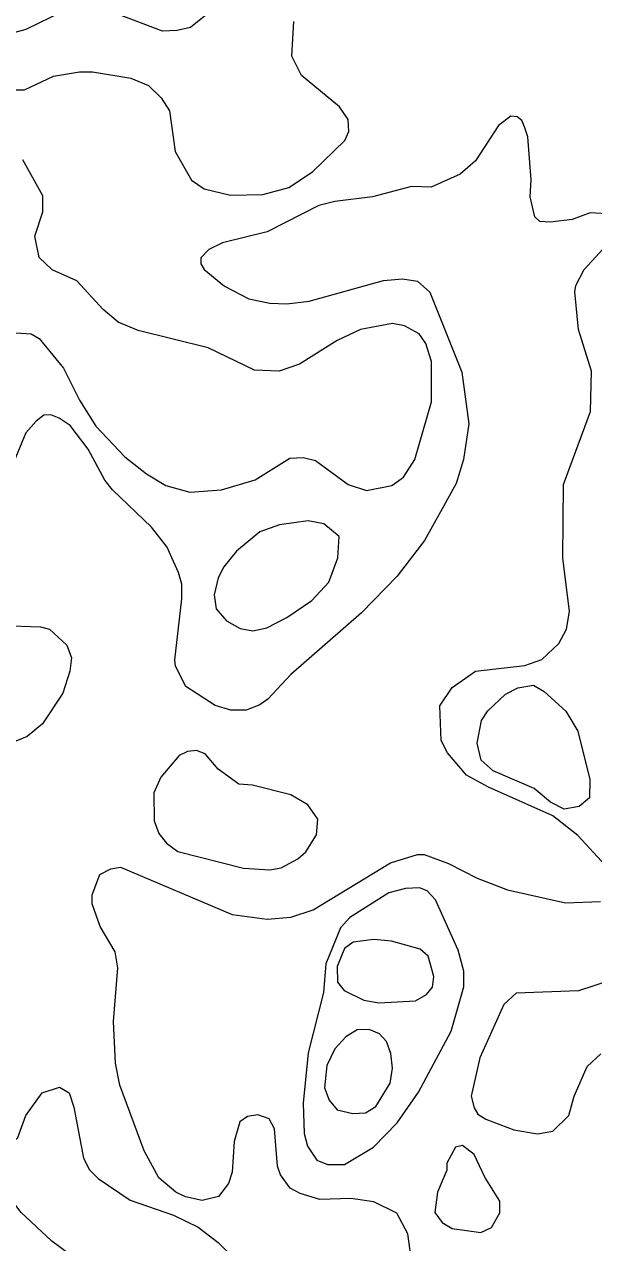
# Model space of a CAD drawing. Extents: x 673.6 to 698.9, y 7012 to 7040.1.
# Drawn here: x 686.257 to 687.084, y 7027.871 to 7029.641 of the extents above; entities that cross this region are included whole.
import ezdxf

# ---------------------------------------------------------------- set-up
doc = ezdxf.new("R2010")
doc.units = 0
doc.header["$LTSCALE"] = 0.032
doc.layers.add('2', color=7, linetype='Continuous', lineweight=13)

msp = doc.modelspace()

# ---------------------------------------------------------------- linework, layer by layer
at = {"layer": '2'}
for points in [[(686.3134, 7029.6601), (686.2598, 7029.6342), (686.2385, 7029.6283), (686.1939, 7029.6249), (686.1382, 7029.6108), (686.1135, 7029.6094), (686.0847, 7029.6144), (686.0608, 7029.6233), (686.0309, 7029.6441)], [(686.2441, 7029.5462), (686.2575, 7029.5461), (686.2996, 7029.5661), (686.3377, 7029.5723), (686.3565, 7029.5723), (686.412, 7029.5634), (686.4378, 7029.5525), (686.4563, 7029.5347), (686.4682, 7029.5157), (686.4763, 7029.4565), (686.5, 7029.415), (686.5183, 7029.4024), (686.5567, 7029.3933), (686.6037, 7029.3941), (686.6413, 7029.4043), (686.6759, 7029.4274), (686.7228, 7029.4727), (686.7287, 7029.4856), (686.7278, 7029.5033), (686.7151, 7029.5216), (686.66, 7029.5672), (686.6459, 7029.5951), (686.6486, 7029.6458)], [(686.5256, 7029.6589), (686.4985, 7029.6369), (686.4794, 7029.6323), (686.4581, 7029.6316), (686.3918, 7029.6568)], [(687.1027, 7029.3662), (687.0789, 7029.3677), (687.053, 7029.3578), (687.0216, 7029.3538), (687.0058, 7029.3551), (686.9988, 7029.3617), (686.9918, 7029.3907), (686.9933, 7029.4154), (686.9886, 7029.478), (686.9839, 7029.4927), (686.9797, 7029.502), (686.973, 7029.5073), (686.9641, 7029.5081), (686.946, 7029.4945), (686.9126, 7029.4432), (686.8901, 7029.4239), (686.848, 7029.4051), (686.8198, 7029.4058), (686.7628, 7029.3909), (686.7082, 7029.3841), (686.6849, 7029.3783), (686.6099, 7029.34), (686.5452, 7029.3241), (686.5255, 7029.3141), (686.5137, 7029.3022), (686.5135, 7029.2933), (686.5187, 7029.2853), (686.5479, 7029.261), (686.5833, 7029.2428), (686.6138, 7029.2363), (686.6388, 7029.2355), (686.6708, 7029.2393), (686.7792, 7029.2692), (686.8067, 7029.2717), (686.8281, 7029.2683), (686.8463, 7029.2524), (686.8928, 7029.136), (686.9029, 7029.0609), (686.8952, 7029.0091), (686.8845, 7028.9743), (686.8616, 7028.933), (686.8386, 7028.8916), (686.7989, 7028.8396), (686.7471, 7028.7862), (686.6445, 7028.6967), (686.6109, 7028.6608), (686.5994, 7028.6527), (686.5795, 7028.645), (686.5572, 7028.6451), (686.5346, 7028.6517), (686.4918, 7028.6795), (686.4768, 7028.7088), (686.4757, 7028.7183), (686.4863, 7028.8066), (686.4863, 7028.8278), (686.4813, 7028.8451), (686.4716, 7028.8661), (686.465, 7028.8817), (686.4419, 7028.9108), (686.3852, 7028.965), (686.3744, 7028.9793), (686.3503, 7029.0241), (686.3238, 7029.0585), (686.3078, 7029.069), (686.296, 7029.0741), (686.2858, 7029.0734), (686.2745, 7029.0651), (686.2594, 7029.0478), (686.2327, 7028.9835)], [(686.2451, 7029.1934), (686.2674, 7029.1918), (686.2788, 7029.1848), (686.3142, 7029.1421), (686.3376, 7029.0956), (686.3614, 7029.0577), (686.4032, 7029.013), (686.4347, 7028.9883), (686.4628, 7028.9712), (686.4978, 7028.9619), (686.5438, 7028.9651), (686.5927, 7028.9797), (686.643, 7029.0109), (686.6622, 7029.012), (686.6801, 7029.0077), (686.7276, 7028.9727), (686.7542, 7028.9643), (686.7909, 7028.9712), (686.8081, 7028.9837), (686.8243, 7029.0093), (686.8488, 7029.0928), (686.8487, 7029.1516), (686.8405, 7029.1776), (686.8306, 7029.1917), (686.8097, 7029.2033), (686.792, 7029.2067), (686.7457, 7029.1983), (686.7115, 7029.182), (686.6572, 7029.1476), (686.6273, 7029.1376), (686.5918, 7029.1392), (686.5244, 7029.1712), (686.4225, 7029.1968), (686.3937, 7029.2087), (686.372, 7029.2272), (686.3338, 7029.2689), (686.2977, 7029.2846), (686.2788, 7029.3025), (686.2727, 7029.3336), (686.2841, 7029.369), (686.2841, 7029.3921), (686.2552, 7029.4445)], [(687.0567, 7029.2526), (687.0584, 7029.262), (687.0705, 7029.2853), (687.1092, 7029.3276)], [(687.0394, 7028.8661), (687.0403, 7028.9729), (687.0795, 7029.079), (687.0812, 7029.1377), (687.0622, 7029.1983), (687.0567, 7029.2526)], [(687.1014, 7028.4192), (687.061, 7028.4627), (687.025, 7028.4916), (686.9313, 7028.5332), (686.8993, 7028.5507), (686.8717, 7028.583), (686.8625, 7028.601), (686.8607, 7028.6512), (686.8789, 7028.678), (686.9127, 7028.7014), (686.9842, 7028.7098), (687.0089, 7028.7186), (687.0338, 7028.7418), (687.0445, 7028.7628), (687.0493, 7028.7883), (687.0394, 7028.8661)], [(686.2251, 7028.7678), (686.2809, 7028.7662), (686.2939, 7028.7628), (686.3193, 7028.7393), (686.3259, 7028.721), (686.3236, 7028.7014), (686.3134, 7028.6695)], [(686.3134, 7028.6695), (686.2836, 7028.6251), (686.2614, 7028.6067), (686.2288, 7028.5932), (686.1105, 7028.5655), (686.0562, 7028.56)], [(686.8191, 7027.8487), (686.8141, 7027.8838), (686.7984, 7027.9139), (686.765, 7027.9306), (686.7316, 7027.9354), (686.6866, 7027.9338), (686.658, 7027.9426), (686.6434, 7027.9504), (686.6295, 7027.9697), (686.625, 7027.9821), (686.6208, 7028.0364), (686.6128, 7028.0512), (686.5964, 7028.057), (686.5813, 7028.0544), (686.5701, 7028.0468), (686.562, 7028.018), (686.5591, 7027.9737), (686.5541, 7027.9569), (686.5394, 7027.9383), (686.5155, 7027.9322), (686.4912, 7027.9379), (686.4776, 7027.9445), (686.4529, 7027.9656), (686.4312, 7028.0044), (686.3963, 7028.1002), (686.3899, 7028.1322), (686.3868, 7028.1926), (686.3934, 7028.2704), (686.3894, 7028.294), (686.3676, 7028.3304), (686.3558, 7028.3637), (686.3558, 7028.3765), (686.3669, 7028.4061), (686.3828, 7028.4145), (686.3972, 7028.4169), (686.5593, 7028.3481), (686.6099, 7028.3414), (686.6443, 7028.3439), (686.6769, 7028.3546), (686.789, 7028.4229), (686.8282, 7028.435), (686.8381, 7028.435), (686.8735, 7028.4222), (686.915, 7028.4007), (686.9588, 7028.3839), (687.0432, 7028.3648), (687.0942, 7028.3669)], [(687.108, 7028.2519), (687.062, 7028.2371), (686.9716, 7028.2338), (686.9539, 7028.217), (686.9188, 7028.1399), (686.9063, 7028.0841), (686.9104, 7028.0669), (686.9161, 7028.0578), (686.9274, 7028.0504), (686.9683, 7028.0352), (687.0027, 7028.0292), (687.025, 7028.0332), (687.0481, 7028.0561), (687.0559, 7028.0838), (687.0748, 7028.1269), (687.0945, 7028.1457)], [(686.2597, 7028.0558), (686.2831, 7028.0888), (686.3085, 7028.0972), (686.3226, 7028.0891), (686.3294, 7028.0682), (686.3434, 7027.9938)], [(686.3365, 7027.8445), (686.2972, 7027.8732), (686.2527, 7027.9151), (686.2391, 7027.9328), (686.2345, 7027.9754), (686.243, 7028.0025), (686.2447, 7028.0213), (686.248, 7028.0238), (686.2597, 7028.0558)], [(686.3434, 7027.9938), (686.3521, 7027.977), (686.3647, 7027.9643), (686.411, 7027.9328), (686.4742, 7027.911), (686.51, 7027.8939), (686.5387, 7027.8716), (686.5858, 7027.8253)]]:
    msp.add_lwpolyline(points, dxfattribs=at)
for points in [[(686.6748, 7028.8044), (686.6995, 7028.8307), (686.7127, 7028.8663), (686.7147, 7028.8974), (686.6922, 7028.9157), (686.6694, 7028.9199), (686.6279, 7028.9142), (686.5992, 7028.9039), (686.5656, 7028.876), (686.5472, 7028.8533), (686.5388, 7028.8371), (686.5332, 7028.8126), (686.5361, 7028.7923), (686.5509, 7028.7747), (686.5708, 7028.7634), (686.589, 7028.7604), (686.6093, 7028.7645), (686.6386, 7028.7794)], [(686.9384, 7028.5569), (686.9209, 7028.5721), (686.9152, 7028.5969), (686.9214, 7028.6301), (686.9303, 7028.6441), (686.9561, 7028.6682), (686.9739, 7028.6774), (686.9966, 7028.6814), (687.0123, 7028.6719), (687.0438, 7028.6433), (687.0614, 7028.6145), (687.0787, 7028.5442), (687.078, 7028.5176), (687.0629, 7028.505), (687.0414, 7028.5009), (687.0216, 7028.511), (686.9979, 7028.5313)], [(686.669, 7028.5074), (686.6442, 7028.5221), (686.5885, 7028.536), (686.5689, 7028.5376), (686.539, 7028.5594), (686.52, 7028.5813), (686.5076, 7028.5864), (686.4941, 7028.5849), (686.4823, 7028.579), (686.4555, 7028.5474), (686.4456, 7028.5249), (686.4461, 7028.4841), (686.4525, 7028.4658), (686.4639, 7028.4518), (686.4804, 7028.4397), (686.5755, 7028.4153), (686.6139, 7028.4129), (686.6303, 7028.4159), (686.6545, 7028.4289), (686.6662, 7028.4391), (686.6817, 7028.4636), (686.6834, 7028.4863)], [(686.8773, 7028.1784), (686.8955, 7028.2428), (686.8955, 7028.2658), (686.8876, 7028.2964), (686.8544, 7028.3693), (686.8423, 7028.3822), (686.8312, 7028.3866), (686.8108, 7028.3858), (686.7867, 7028.3797), (686.7301, 7028.3436), (686.7163, 7028.3287), (686.6953, 7028.2763), (686.6917, 7028.2346), (686.6695, 7028.1471), (686.6622, 7028.0739), (686.6639, 7028.03), (686.6688, 7028.0114), (686.6822, 7027.9911), (686.6976, 7027.9849), (686.7224, 7027.9846), (686.7644, 7028.0097), (686.799, 7028.0454), (686.8298, 7028.0899)], [(686.8501, 7028.2425), (686.852, 7028.2578), (686.8437, 7028.2873), (686.8323, 7028.2976), (686.7904, 7028.3093), (686.7651, 7028.3116), (686.7351, 7028.3079), (686.7221, 7028.2984), (686.7116, 7028.2723), (686.7122, 7028.2499), (686.7217, 7028.2374), (686.7504, 7028.2236), (686.7723, 7028.2198), (686.8252, 7028.2224), (686.8413, 7028.2317)], [(686.7733, 7028.1746), (686.758, 7028.1807), (686.7405, 7028.1803), (686.7244, 7028.1701), (686.7084, 7028.1526), (686.6965, 7028.1286), (686.6934, 7028.096), (686.7002, 7028.0781), (686.7118, 7028.0644), (686.7342, 7028.0588), (686.753, 7028.06), (686.768, 7028.0688), (686.7886, 7028.1028), (686.7919, 7028.1247), (686.7895, 7028.1458), (686.7835, 7028.1634)], [(686.9481, 7027.9144), (686.948, 7027.9313), (686.9261, 7027.9665), (686.9104, 7027.9993), (686.8937, 7028.0123), (686.8833, 7028.0101), (686.871, 7027.9867), (686.8708, 7027.9763), (686.8572, 7027.9443), (686.8533, 7027.9151), (686.8641, 7027.9004), (686.8788, 7027.8919), (686.9202, 7027.8857), (686.9358, 7027.8934)]]:
    msp.add_lwpolyline(points, close=True, dxfattribs=at)

doc.saveas('drawing.dxf')
